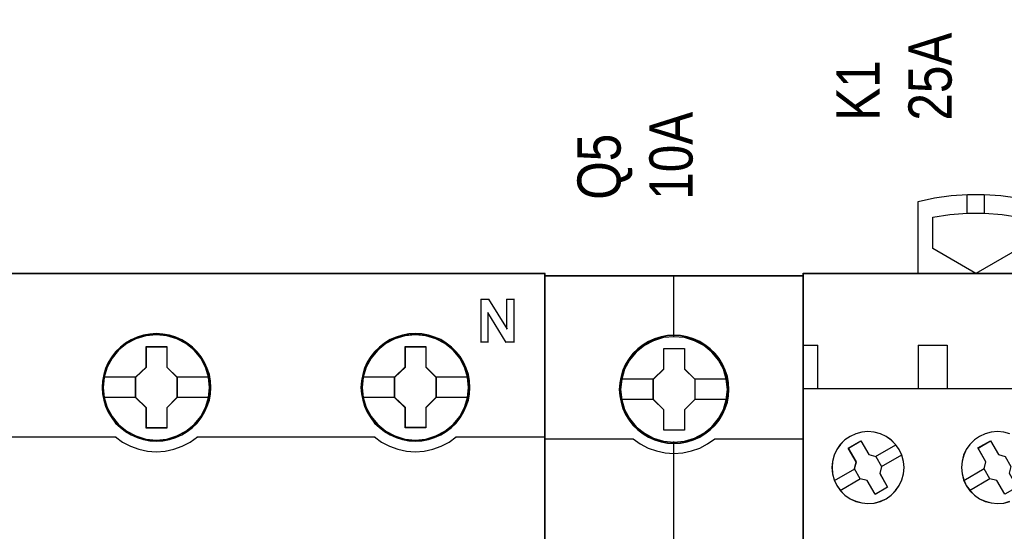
# Model space of a CAD drawing. Header units: millimetres. Extents: x -1290 to 1795, y -4192 to -1311.
# Tile 906 of 1056: x 1436.34 to 1450.02, y -2219.56 to -2212.45. Entities that reach past the tile are written whole.
import ezdxf

# ---------------------------------------------------------------- set-up
doc = ezdxf.new("R2010")
doc.units = ezdxf.units.MM
doc.layers.add('45', color=7, linetype='Continuous')
doc.layers.add('Aparatura', color=7, linetype='Continuous', lineweight=13)
doc.styles.get("Standard").update_dxf_attribs({"font": 'ARIALN.TTF', "width": 0.8})

# ---------------------------------------------------------------- blocks, each defined once
blk = doc.blocks.new('*U270')
at = {"layer": '45', "color": 7}
for points in [[(378.503165, -233.620833), (306.482346, -233.620833), (306.482346, -315.649396), (378.503165, -315.649396), (378.503165, -233.620833)], [(355.270238, -241.542588), (355.247847, -241.094659), (355.175077, -240.641199), (355.018341, -240.21539), (354.839214, -239.800641), (354.60411, -239.408012), (354.324224, -239.065152), (353.999556, -238.744413), (353.635704, -238.467913), (353.260657, -238.224594), (352.83523, -238.042104), (352.404206, -237.914914), (351.95079, -237.831965), (351.497375, -237.804315), (351.04396, -237.831965), (350.60174, -237.914914), (350.153922, -238.042104), (349.739691, -238.224594), (349.353448, -238.467913), (348.995194, -238.744413), (348.659331, -239.065152), (348.396238, -239.408012), (348.149938, -239.800641), (347.954018, -240.21539), (347.836466, -240.641199), (347.746902, -241.094659), (347.713316, -241.542588), (347.746902, -241.990517), (347.836466, -242.427386), (347.954018, -242.853195), (348.149938, -243.267945), (348.396238, -243.660574), (348.659331, -244.020023), (348.995194, -244.335233), (349.353448, -244.611732), (349.739691, -244.843992), (350.153922, -245.026481), (350.60174, -245.164731), (351.04396, -245.253211), (351.497375, -245.275331), (351.95079, -245.253211), (352.404206, -245.164731), (352.83523, -245.026481), (353.260657, -244.843992), (353.635704, -244.611732), (353.999556, -244.335233), (354.324224, -244.020023), (354.60411, -243.660574), (354.839214, -243.267945), (355.018341, -242.853195), (355.175077, -242.427386), (355.247847, -241.990517), (355.270238, -241.542588)], [(355.270238, -241.542588), (355.247847, -241.094659), (355.175077, -240.641199), (355.018341, -240.21539), (354.839214, -239.800641), (354.60411, -239.408012), (354.324224, -239.065152), (353.999556, -238.744413), (353.635704, -238.467913), (353.260657, -238.224594), (352.83523, -238.042104), (352.404206, -237.914914), (351.95079, -237.831965), (351.497375, -237.804315), (351.04396, -237.831965), (350.60174, -237.914914), (350.153922, -238.042104), (349.739691, -238.224594), (349.353448, -238.467913), (348.995194, -238.744413), (348.659331, -239.065152), (348.396238, -239.408012), (348.149938, -239.800641), (347.954018, -240.21539), (347.836466, -240.641199), (347.746902, -241.094659), (347.713316, -241.542588), (347.746902, -241.990517), (347.836466, -242.427386), (347.954018, -242.853195), (348.149938, -243.267945), (348.396238, -243.660574), (348.659331, -244.020023), (348.995194, -244.335233), (349.353448, -244.611732), (349.739691, -244.843992), (350.153922, -245.026481), (350.60174, -245.164731), (351.04396, -245.253211), (351.497375, -245.275331), (351.95079, -245.253211), (352.404206, -245.164731), (352.83523, -245.026481), (353.260657, -244.843992), (353.635704, -244.611732), (353.999556, -244.335233), (354.324224, -244.020023), (354.60411, -243.660574), (354.839214, -243.267945), (355.018341, -242.853195), (355.175077, -242.427386), (355.247847, -241.990517), (355.270238, -241.542588)], [(355.248755, -241.542572), (355.226491, -241.097226), (355.154134, -240.646383), (354.998289, -240.223029), (354.820181, -239.810672), (354.586413, -239.420308), (354.308119, -239.079426), (353.985297, -238.760536), (353.623514, -238.485632), (353.250599, -238.243716), (352.827591, -238.062279), (352.399018, -237.935822), (351.94818, -237.853351), (351.497343, -237.82586), (351.046506, -237.853351), (350.6068, -237.935822), (350.161529, -238.062279), (349.749653, -238.243716), (349.365606, -238.485632), (349.009389, -238.760536), (348.675436, -239.079426), (348.413839, -239.420308), (348.168939, -239.810672), (347.974133, -240.223029), (347.857249, -240.646383), (347.768195, -241.097226), (347.7348, -241.542572), (347.768195, -241.987917), (347.857249, -242.422267), (347.974133, -242.84562), (348.168939, -243.257977), (348.413839, -243.648342), (348.675436, -244.005718), (349.009389, -244.319109), (349.365606, -244.594014), (349.749653, -244.824934), (350.161529, -245.006371), (350.6068, -245.143823), (351.046506, -245.231793), (351.497343, -245.253785), (351.94818, -245.231793), (352.399018, -245.143823), (352.827591, -245.006371), (353.250599, -244.824934), (353.623514, -244.594014), (353.985297, -244.319109), (354.308119, -244.005718), (354.586413, -243.648342), (354.820181, -243.257977), (354.998289, -242.84562), (355.154134, -242.422267), (355.226491, -241.987917), (355.248755, -241.542572)], [(373.266491, -241.537201), (373.238503, -241.089272), (373.17133, -240.635813), (373.014594, -240.210004), (372.835467, -239.795255), (372.600363, -239.402625), (372.320477, -239.059766), (371.990211, -238.739026), (371.626359, -238.462527), (371.25691, -238.219207), (370.825885, -238.036718), (370.400459, -237.909528), (369.941445, -237.826578), (369.48803, -237.798928), (369.034615, -237.826578), (368.592395, -237.909528), (368.144577, -238.036718), (367.735944, -238.219207), (367.344103, -238.462527), (366.985849, -238.739026), (366.655584, -239.059766), (366.392491, -239.402625), (366.146191, -239.795255), (365.950271, -240.210004), (365.827121, -240.635813), (365.737558, -241.089272), (365.709569, -241.537201), (365.737558, -241.985131), (365.827121, -242.422), (365.950271, -242.847809), (366.146191, -243.262558), (366.392491, -243.655187), (366.655584, -244.014637), (366.985849, -244.329846), (367.344103, -244.606346), (367.735944, -244.838605), (368.144577, -245.021095), (368.592395, -245.159345), (369.034615, -245.247825), (369.48803, -245.269945), (369.941445, -245.247825), (370.400459, -245.159345), (370.825885, -245.021095), (371.25691, -244.838605), (371.626359, -244.606346), (371.990211, -244.329846), (372.320477, -244.014637), (372.600363, -243.655187), (372.835467, -243.262558), (373.014594, -242.847809), (373.17133, -242.422), (373.238503, -241.985131), (373.266491, -241.537201)], [(373.266491, -241.537201), (373.238503, -241.089272), (373.17133, -240.635813), (373.014594, -240.210004), (372.835467, -239.795255), (372.600363, -239.402625), (372.320477, -239.059766), (371.990211, -238.739026), (371.626359, -238.462527), (371.25691, -238.219207), (370.825885, -238.036718), (370.400459, -237.909528), (369.941445, -237.826578), (369.48803, -237.798928), (369.034615, -237.826578), (368.592395, -237.909528), (368.144577, -238.036718), (367.735944, -238.219207), (367.344103, -238.462527), (366.985849, -238.739026), (366.655584, -239.059766), (366.392491, -239.402625), (366.146191, -239.795255), (365.950271, -240.210004), (365.827121, -240.635813), (365.737558, -241.089272), (365.709569, -241.537201), (365.737558, -241.985131), (365.827121, -242.422), (365.950271, -242.847809), (366.146191, -243.262558), (366.392491, -243.655187), (366.655584, -244.014637), (366.985849, -244.329846), (367.344103, -244.606346), (367.735944, -244.838605), (368.144577, -245.021095), (368.592395, -245.159345), (369.034615, -245.247825), (369.48803, -245.269945), (369.941445, -245.247825), (370.400459, -245.159345), (370.825885, -245.021095), (371.25691, -244.838605), (371.626359, -244.606346), (371.990211, -244.329846), (372.320477, -244.014637), (372.600363, -243.655187), (372.835467, -243.262558), (373.014594, -242.847809), (373.17133, -242.422), (373.238503, -241.985131), (373.266491, -241.537201)], [(373.245008, -241.537185), (373.217178, -241.09184), (373.150387, -240.640996), (372.994542, -240.217643), (372.816434, -239.805286), (372.582666, -239.414921), (372.304372, -239.074039), (371.975984, -238.75515), (371.614201, -238.480245), (371.246852, -238.238329), (370.818278, -238.056892), (370.395271, -237.930436), (369.938867, -237.847964), (369.48803, -237.820474), (369.037193, -237.847964), (368.597487, -237.930436), (368.152216, -238.056892), (367.745906, -238.238329), (367.356293, -238.480245), (367.000076, -238.75515), (366.671689, -239.074039), (366.410092, -239.414921), (366.165192, -239.805286), (365.970386, -240.217643), (365.847936, -240.640996), (365.758882, -241.09184), (365.731053, -241.537185), (365.758882, -241.982531), (365.847936, -242.41688), (365.970386, -242.840234), (366.165192, -243.252591), (366.410092, -243.642955), (366.671689, -244.000331), (367.000076, -244.313723), (367.356293, -244.588627), (367.745906, -244.819547), (368.152216, -245.000984), (368.597487, -245.138437), (369.037193, -245.226406), (369.48803, -245.248399), (369.938867, -245.226406), (370.395271, -245.138437), (370.818278, -245.000984), (371.246852, -244.819547), (371.614201, -244.588627), (371.975984, -244.313723), (372.304372, -244.000331), (372.582666, -243.642955), (372.816434, -243.252591), (372.994542, -242.840234), (373.150387, -242.41688), (373.217178, -241.982531), (373.245008, -241.537185)], [(350.784721, -238.705649), (352.226537, -238.705649), (352.226537, -240.124198), (352.944618, -240.822391), (352.944618, -242.246482), (352.226537, -242.961298), (352.226537, -244.363224), (350.784721, -244.363224), (350.784721, -242.961298), (350.049678, -242.246482), (350.049678, -240.822391), (350.784721, -240.124198), (350.784721, -238.705649)], [(350.784721, -238.705649), (352.226537, -238.705649), (352.226537, -238.705649), (352.226537, -240.124198), (352.226537, -240.124198), (352.944618, -240.822391), (352.944618, -240.822391), (352.944618, -242.246482), (352.944618, -242.246482), (352.226537, -242.961298), (352.226537, -242.961298), (352.226537, -244.363224), (352.226537, -244.363224), (350.784721, -244.363224), (350.784721, -244.363224), (350.784721, -242.961298), (350.784721, -242.961298), (350.049678, -242.246482), (350.049678, -242.246482), (350.049678, -240.822391), (350.049678, -240.822391), (350.784721, -240.124198), (350.784721, -240.124198), (350.784721, -238.705649), (350.784721, -238.705649)], [(350.795295, -238.727194), (352.215712, -238.727194), (352.215712, -240.13494), (352.923135, -240.827814), (352.923135, -242.241058), (352.215712, -242.95043), (352.215712, -244.341678), (350.795295, -244.341678), (350.795295, -242.95043), (350.071162, -242.241058), (350.071162, -240.827814), (350.795295, -240.13494), (350.795295, -238.727194)], [(368.78259, -238.700262), (370.217863, -238.700262), (370.217863, -240.118812), (370.9355, -240.817004), (370.9355, -242.241095), (370.217863, -242.955912), (370.217863, -244.357838), (368.78259, -244.357838), (368.78259, -242.955912), (368.04235, -242.241095), (368.04235, -240.817004), (368.78259, -240.118812), (368.78259, -238.700262)], [(368.78259, -238.700262), (370.217863, -238.700262), (370.217863, -238.700262), (370.217863, -240.118812), (370.217863, -240.118812), (370.9355, -240.817004), (370.9355, -240.817004), (370.9355, -242.241095), (370.9355, -242.241095), (370.217863, -242.955912), (370.217863, -242.955912), (370.217863, -244.357838), (370.217863, -244.357838), (368.78259, -244.357838), (368.78259, -244.357838), (368.78259, -242.955912), (368.78259, -242.955912), (368.04235, -242.241095), (368.04235, -242.241095), (368.04235, -240.817004), (368.04235, -240.817004), (368.78259, -240.118812), (368.78259, -240.118812), (368.78259, -238.700262), (368.78259, -238.700262)], [(368.79308, -238.721808), (370.207038, -238.721808), (370.207038, -240.129553), (370.914017, -240.822428), (370.914017, -242.235672), (370.207038, -242.945044), (370.207038, -244.336292), (368.79308, -244.336292), (368.79308, -242.945044), (368.063834, -242.235672), (368.063834, -240.822428), (368.79308, -240.129553), (368.79308, -238.721808)]]:
    blk.add_lwpolyline(points, close=True, dxfattribs=at)
at = {"layer": '45', "color": 139}
for points in [[(378.503165, -233.620833), (306.482346, -233.620833), (306.482346, -315.649396), (378.503165, -315.649396), (378.503165, -233.620833)], [(355.198626, -241.542516), (355.125833, -240.823589), (354.918652, -240.137844), (354.571485, -239.507401), (354.106729, -238.94885), (353.552382, -238.495373), (352.908443, -238.158031), (352.214109, -237.947883), (351.491777, -237.881521), (350.769446, -237.947883), (350.069512, -238.158031), (349.436772, -238.495373), (348.871226, -238.94885), (348.40647, -239.507401), (348.064902, -240.137844), (347.857722, -240.823589), (347.784929, -241.542516), (347.857722, -242.255912), (348.064902, -242.941658), (348.40647, -243.572101), (348.871226, -244.125122), (349.436772, -244.578598), (350.069512, -244.915941), (350.769446, -245.131619), (351.491777, -245.203512), (352.214109, -245.131619), (352.908443, -244.915941), (353.552382, -244.578598), (354.106729, -244.125122), (354.571485, -243.572101), (354.918652, -242.941658), (355.125833, -242.255912), (355.198626, -241.542516)], [(355.191464, -241.53713), (355.118684, -240.818203), (354.911541, -240.137988), (354.570035, -239.502014), (354.110962, -238.948994), (353.545517, -238.495517), (352.907293, -238.158175), (352.207485, -237.942497), (351.485284, -237.876134), (350.763082, -237.942497), (350.074471, -238.158175), (349.430649, -238.495517), (348.870802, -238.948994), (348.411729, -239.502014), (348.070223, -240.137988), (347.857481, -240.818203), (347.7903, -241.53713), (347.857481, -242.250526), (348.070223, -242.941802), (348.411729, -243.566715), (348.870802, -244.125265), (349.430649, -244.578742), (350.074471, -244.916085), (350.763082, -245.126232), (351.485284, -245.198125), (352.207485, -245.126232), (352.907293, -244.916085), (353.545517, -244.578742), (354.110962, -244.125265), (354.570035, -243.566715), (354.911541, -242.941802), (355.118684, -242.250526), (355.191464, -241.53713)], [(373.189508, -241.53713), (373.11673, -240.818203), (372.909593, -240.137988), (372.568098, -239.502014), (372.109038, -238.948994), (371.543611, -238.495517), (370.899808, -238.158175), (370.20562, -237.942497), (369.483441, -237.876134), (368.761261, -237.942497), (368.072672, -238.158175), (367.428869, -238.495517), (366.86904, -238.948994), (366.40998, -239.502014), (366.062886, -240.137988), (365.850151, -240.818203), (365.782972, -241.53713), (365.850151, -242.250526), (366.062886, -242.941802), (366.40998, -243.566715), (366.86904, -244.125265), (367.428869, -244.578742), (368.072672, -244.916085), (368.761261, -245.126232), (369.483441, -245.198125), (370.20562, -245.126232), (370.899808, -244.916085), (371.543611, -244.578742), (372.109038, -244.125265), (372.568098, -243.566715), (372.909593, -242.941802), (373.11673, -242.250526), (373.189508, -241.53713)], [(373.189508, -241.542516), (373.11673, -240.823589), (372.909593, -240.137844), (372.568098, -239.507401), (372.10344, -238.94885), (371.549209, -238.495373), (370.905406, -238.158031), (370.20562, -237.947883), (369.489039, -237.881521), (368.76686, -237.947883), (368.067074, -238.158031), (367.434467, -238.495373), (366.86904, -238.94885), (366.404382, -239.507401), (366.062886, -240.137844), (365.85575, -240.823589), (365.782972, -241.542516), (365.85575, -242.255912), (366.062886, -242.941658), (366.404382, -243.572101), (366.86904, -244.125122), (367.434467, -244.578598), (368.067074, -244.915941), (368.76686, -245.131619), (369.489039, -245.203512), (370.20562, -245.131619), (370.905406, -244.915941), (371.549209, -244.578598), (372.10344, -244.125122), (372.568098, -243.572101), (372.909593, -242.941658), (373.11673, -242.255912), (373.189508, -241.542516)]]:
    blk.add_lwpolyline(points, close=True, dxfattribs=at)
at = {"layer": '45', "color": 255}
blk.add_lwpolyline([(378.481681, -233.642379), (306.50383, -233.642379), (306.50383, -315.62785), (378.481681, -315.62785), (378.481681, -233.642379)], close=True, dxfattribs=at)
at = {"layer": '45', "color": 139}
for points in [[(374.029166, -235.401955), (374.625341, -235.401955)], [(374.029166, -235.401955), (374.029166, -238.41478)], [(374.580583, -235.401955), (375.871401, -237.484718)], [(375.826643, -235.401955), (376.367318, -235.401955)], [(375.826643, -235.401955), (375.826643, -237.484718)], [(376.32256, -235.401955), (376.32256, -238.41478)], [(374.525083, -236.32663), (374.525083, -238.41478)], [(375.805159, -238.41478), (374.525083, -236.32663)], [(374.029166, -238.371688), (374.569841, -238.371688)], [(375.760401, -238.371688), (376.367318, -238.371688)], [(336.300054, -244.979076), (348.687248, -244.979076)], [(348.64249, -244.979076), (349.147285, -245.334682), (349.691342, -245.621461), (350.269051, -245.839413), (350.874805, -245.965595), (351.486168, -246.01148), (352.10314, -245.965595), (352.703285, -245.839413), (353.292213, -245.621461), (353.83627, -245.334682), (354.341065, -244.979076)], [(354.296307, -244.979076), (366.683501, -244.979076)], [(366.638743, -244.979076), (367.143559, -245.334682), (367.687638, -245.621461), (368.265372, -245.839413), (368.871152, -245.965595), (369.48254, -246.01148), (370.099538, -245.965595), (370.699708, -245.839413), (371.283051, -245.621461), (371.83274, -245.334682), (372.331947, -244.979076)], [(372.287189, -244.979076), (378.503165, -244.979076)]]:
    blk.add_lwpolyline(points, dxfattribs=at)
at = {"layer": '45', "color": 7}
for points in [[(347.784929, -240.806367), (350.094436, -240.806367)], [(352.89986, -240.806367), (355.198626, -240.806367)], [(365.782972, -240.80098), (368.085318, -240.80098)], [(370.890742, -240.80098), (373.194879, -240.80098)], [(347.784929, -242.219414), (350.094436, -242.219414)], [(352.89986, -242.219414), (355.198626, -242.219414)], [(365.782972, -242.214028), (368.085318, -242.214028)], [(370.890742, -242.214028), (373.194879, -242.214028)]]:
    blk.add_lwpolyline(points, dxfattribs=at)
blk = doc.blocks.new('*U271')
at = {"layer": '45', "color": 7}
for points in [[(396.445708, -233.780631), (378.472729, -233.780631), (378.472729, -315.511143), (396.445708, -315.511143), (396.445708, -233.780631)], [(391.262744, -241.681726), (391.240436, -241.230221), (391.167935, -240.778716), (391.011778, -240.34373), (390.827737, -239.925262), (390.593502, -239.534325), (390.314651, -239.187437), (389.98003, -238.86808), (389.611947, -238.587266), (389.243864, -238.344995), (388.808857, -238.157786), (388.373849, -238.031144), (387.916534, -237.943046), (387.464796, -237.921021), (387.00748, -237.943046), (386.561319, -238.031144), (386.109581, -238.157786), (385.696881, -238.344995), (385.30649, -238.587266), (384.943984, -238.86808), (384.603786, -239.187437), (384.341666, -239.534325), (384.096277, -239.925262), (383.895505, -240.34373), (383.778387, -240.778716), (383.689155, -241.230221), (383.655693, -241.681726), (383.689155, -242.127725), (383.778387, -242.568217), (383.895505, -243.003204), (384.096277, -243.416165), (384.341666, -243.812609), (384.603786, -244.170509), (384.943984, -244.489866), (385.30649, -244.77068), (385.696881, -245.001938), (386.109581, -245.189148), (386.561319, -245.321295), (387.00748, -245.4149), (387.464796, -245.436925), (387.916534, -245.4149), (388.373849, -245.321295), (388.808857, -245.189148), (389.243864, -245.001938), (389.611947, -244.77068), (389.98003, -244.489866), (390.314651, -244.170509), (390.593502, -243.812609), (390.827737, -243.416165), (391.011778, -243.003204), (391.167935, -242.568217), (391.240436, -242.127725), (391.262744, -241.681726)], [(391.262744, -241.681726), (391.240436, -241.230221), (391.167935, -240.778716), (391.011778, -240.34373), (390.827737, -239.925262), (390.593502, -239.534325), (390.314651, -239.187437), (389.98003, -238.86808), (389.611947, -238.587266), (389.243864, -238.344995), (388.808857, -238.157786), (388.373849, -238.031144), (387.916534, -237.943046), (387.464796, -237.921021), (387.00748, -237.943046), (386.561319, -238.031144), (386.109581, -238.157786), (385.696881, -238.344995), (385.30649, -238.587266), (384.943984, -238.86808), (384.603786, -239.187437), (384.341666, -239.534325), (384.096277, -239.925262), (383.895505, -240.34373), (383.778387, -240.778716), (383.689155, -241.230221), (383.655693, -241.681726), (383.689155, -242.127725), (383.778387, -242.568217), (383.895505, -243.003204), (384.096277, -243.416165), (384.341666, -243.812609), (384.603786, -244.170509), (384.943984, -244.489866), (385.30649, -244.77068), (385.696881, -245.001938), (386.109581, -245.189148), (386.561319, -245.321295), (387.00748, -245.4149), (387.464796, -245.436925), (387.916534, -245.4149), (388.373849, -245.321295), (388.808857, -245.189148), (389.243864, -245.001938), (389.611947, -244.77068), (389.98003, -244.489866), (390.314651, -244.170509), (390.593502, -243.812609), (390.827737, -243.416165), (391.011778, -243.003204), (391.167935, -242.568217), (391.240436, -242.127725), (391.262744, -241.681726)], [(386.744878, -238.825946), (388.195802, -238.825946), (388.195802, -240.253901), (388.91564, -240.959609), (388.91564, -242.387564), (388.195802, -243.104298), (388.195802, -244.521227), (386.744878, -244.521227), (386.744878, -243.104298), (386.008168, -242.387564), (386.008168, -240.959609), (386.744878, -240.253901), (386.744878, -238.825946)], [(386.744878, -238.825946), (388.195802, -238.825946), (388.195802, -238.825946), (388.195802, -240.253901), (388.195802, -240.253901), (388.91564, -240.959609), (388.91564, -240.959609), (388.91564, -242.387564), (388.91564, -242.387564), (388.195802, -243.104298), (388.195802, -243.104298), (388.195802, -244.521227), (388.195802, -244.521227), (386.744878, -244.521227), (386.744878, -244.521227), (386.744878, -243.104298), (386.744878, -243.104298), (386.008168, -242.387564), (386.008168, -242.387564), (386.008168, -240.959609), (386.008168, -240.959609), (386.744878, -240.253901), (386.744878, -240.253901), (386.744878, -238.825946), (386.744878, -238.825946)], [(386.753708, -238.843901), (388.186764, -238.843901), (388.186764, -240.262853), (388.897737, -240.964111), (388.897737, -242.383062), (388.186764, -243.095278), (388.186764, -244.503272), (386.753708, -244.503272), (386.753708, -243.095278), (386.026071, -242.383062), (386.026071, -240.964111), (386.753708, -240.262853), (386.753708, -238.843901)]]:
    blk.add_lwpolyline(points, close=True, dxfattribs=at)
at = {"layer": '45', "color": 139}
for points in [[(396.445708, -233.780631), (378.472729, -233.780631), (378.472729, -315.511143), (396.445708, -315.511143), (396.445708, -233.780631)], [(391.244841, -241.681712), (391.222638, -241.23258), (391.150478, -240.783448), (390.995057, -240.350748), (390.811881, -239.934479), (390.578749, -239.545596), (390.301211, -239.200532), (389.968165, -238.882853), (389.601814, -238.603515), (389.235464, -238.362517), (388.802504, -238.176292), (388.369544, -238.050316), (387.914381, -237.96268), (387.464769, -237.940772), (387.009607, -237.96268), (386.565545, -238.050316), (386.115933, -238.176292), (385.705177, -238.362517), (385.316623, -238.603515), (384.955823, -238.882853), (384.617226, -239.200532), (384.35634, -239.545596), (384.112107, -239.934479), (383.912279, -240.350748), (383.795713, -240.783448), (383.706901, -241.23258), (383.673596, -241.681712), (383.706901, -242.125366), (383.795713, -242.563544), (383.912279, -242.996244), (384.112107, -243.407035), (384.35634, -243.801395), (384.617226, -244.157414), (384.955823, -244.475093), (385.316623, -244.754431), (385.705177, -244.984474), (386.115933, -245.1707), (386.565545, -245.302153), (387.009607, -245.395265), (387.464769, -245.417174), (387.914381, -245.395265), (388.369544, -245.302153), (388.802504, -245.1707), (389.235464, -244.984474), (389.601814, -244.754431), (389.968165, -244.475093), (390.301211, -244.157414), (390.578749, -243.801395), (390.811881, -243.407035), (390.995057, -242.996244), (391.150478, -242.563544), (391.222638, -242.125366), (391.244841, -241.681712)], [(391.175019, -241.681666), (391.096928, -240.960324), (390.890544, -240.277528), (390.55029, -239.644289), (390.081743, -239.08814), (389.52395, -238.631106), (388.882487, -238.295214), (388.185245, -238.080464), (387.460114, -238.014386), (386.734982, -238.080464), (386.03774, -238.295214), (385.401856, -238.631106), (384.838484, -239.08814), (384.369938, -239.644289), (384.029684, -240.277528), (383.8233, -240.960324), (383.745209, -241.681666), (383.8233, -242.397502), (384.029684, -243.085805), (384.369938, -243.713537), (384.838484, -244.269686), (385.401856, -244.721213), (386.03774, -245.062612), (386.734982, -245.271856), (387.460114, -245.348946), (388.185245, -245.271856), (388.882487, -245.062612), (389.52395, -244.721213), (390.081743, -244.269686), (390.55029, -243.713537), (390.890544, -243.085805), (391.096928, -242.397502), (391.175019, -241.681666)], [(391.167858, -241.67622), (391.095358, -240.960373), (390.889012, -240.277565), (390.543245, -239.638809), (390.085939, -239.082651), (389.522672, -238.631116), (388.875751, -238.289712), (388.178639, -238.080465), (387.453642, -238.014386), (386.734222, -238.080465), (386.042686, -238.289712), (385.395765, -238.631116), (384.832498, -239.082651), (384.375193, -239.638809), (384.029425, -240.277565), (383.817503, -240.960373), (383.75058, -241.67622), (383.817503, -242.392067), (384.029425, -243.080381), (384.375193, -243.708124), (384.832498, -244.269789), (385.395765, -244.721323), (386.042686, -245.057221), (386.734222, -245.271975), (387.453642, -245.343559), (388.178639, -245.271975), (388.875751, -245.057221), (389.522672, -244.721323), (390.085939, -244.269789), (390.543245, -243.708124), (390.889012, -243.080381), (391.095358, -242.392067), (391.167858, -241.67622)]]:
    blk.add_lwpolyline(points, close=True, dxfattribs=at)
at = {"layer": '45', "color": 59}
blk.add_lwpolyline([(396.427805, -233.798586), (378.490632, -233.798586), (378.490632, -315.493189), (396.427805, -315.493189), (396.427805, -233.798586)], close=True, dxfattribs=at)
at = {"layer": '45', "color": 139}
for points in [[(387.435049, -233.780631), (387.435049, -238.057478)], [(378.472729, -245.102964), (384.654689, -245.102964)], [(384.615302, -245.102964), (385.118156, -245.461164), (385.665708, -245.751135), (386.241196, -245.950134), (386.850207, -246.086591), (387.453631, -246.126391), (388.06823, -246.086591), (388.677242, -245.950134), (389.25273, -245.751135), (389.789107, -245.461164), (390.303135, -245.102964)], [(387.435049, -245.298672), (387.435049, -252.523707)], [(390.263748, -245.102964), (396.445708, -245.102964)]]:
    blk.add_lwpolyline(points, dxfattribs=at)
at = {"layer": '45', "color": 7}
for points in [[(383.727306, -240.944619), (386.047555, -240.944619)], [(388.878044, -240.944619), (391.191132, -240.944619)], [(383.727306, -242.363053), (386.047555, -242.363053)], [(388.878044, -242.363053), (391.191132, -242.363053)]]:
    blk.add_lwpolyline(points, dxfattribs=at)
blk = doc.blocks.new('*U272')
at = {"layer": '45', "color": 7}
for points in [[(404.434097, -233.619037), (404.434097, -228.614709), (404.434097, -228.614709), (405.569931, -228.368882), (406.717475, -228.199145), (407.865019, -228.123055), (409.018417, -228.123055), (410.171816, -228.199145), (411.31936, -228.368882), (412.44934, -228.614709), (412.44934, -228.614709), (412.44934, -233.619037), (404.434097, -233.619037)], [(405.440254, -231.885842), (405.440254, -229.713492), (405.440254, -229.713492), (406.634887, -229.520264), (407.835375, -229.426578), (409.04172, -229.426578), (410.253921, -229.520264), (411.448553, -229.713492), (411.448553, -229.713492), (411.448553, -231.885842), (411.448553, -231.885842), (408.438548, -233.619037), (408.438548, -233.619037), (405.440254, -231.885842), (405.440254, -231.885842)], [(396.443918, -233.608264), (414.447332, -233.608264), (414.447332, -233.608264), (414.447332, -316.599208), (414.447332, -316.599208), (396.443918, -316.599208), (396.443918, -316.599208), (396.443918, -233.608264), (396.443918, -233.608264)], [(403.105576, -245.860678), (402.85367, -245.503572), (402.549041, -245.193299), (402.197545, -244.941568), (401.805041, -244.760087), (401.371529, -244.643003), (400.938018, -244.602024), (400.504506, -244.643003), (400.08857, -244.754233), (399.690208, -244.941568), (399.332854, -245.187444), (399.016507, -245.497717), (398.77046, -245.860678), (398.582996, -246.25291), (398.477547, -246.680267), (398.436539, -247.107624), (398.477547, -247.54669), (398.588854, -247.962338), (398.77046, -248.360424), (399.022365, -248.717531), (399.332854, -249.033658), (399.690208, -249.279535), (400.08857, -249.461015), (400.504506, -249.572245), (400.938018, -249.613225), (401.371529, -249.578099), (401.799183, -249.461015), (402.197545, -249.279535), (402.554899, -249.027804), (402.859529, -248.717531), (403.111434, -248.360424), (403.29304, -247.968193), (403.410205, -247.54669), (403.451213, -247.113478), (403.410205, -246.680267), (403.29304, -246.25291), (403.105576, -245.860678)], [(403.102612, -245.862014), (402.851156, -245.505547), (402.54707, -245.19583), (402.196202, -244.94455), (401.804399, -244.763395), (401.371661, -244.646521), (400.938924, -244.605615), (400.506186, -244.646521), (400.090992, -244.757551), (399.693341, -244.94455), (399.336624, -245.189987), (399.020843, -245.499704), (398.775235, -245.862014), (398.588105, -246.253543), (398.482845, -246.680135), (398.44191, -247.106726), (398.482845, -247.545005), (398.593953, -247.959909), (398.775235, -248.357282), (399.026691, -248.713749), (399.336624, -249.02931), (399.693341, -249.274746), (400.090992, -249.455901), (400.506186, -249.566932), (400.938924, -249.607838), (401.371661, -249.572776), (401.798551, -249.455901), (402.196202, -249.274746), (402.552918, -249.023466), (402.857004, -248.713749), (403.10846, -248.357282), (403.289742, -247.965753), (403.406698, -247.545005), (403.447633, -247.11257), (403.406698, -246.680135), (403.289742, -246.253543), (403.102612, -245.862014)], [(400.128921, -246.708999), (399.571599, -245.754039), (399.571599, -245.754039), (400.445715, -245.250194), (400.445715, -245.250194), (401.003037, -246.205155), (401.003037, -246.205155), (401.478228, -246.339904), (401.478228, -246.339904), (401.877153, -247.031226), (401.877153, -247.031226), (401.753956, -247.511635), (401.753956, -247.511635), (402.305411, -248.466596), (402.305411, -248.466596), (401.431295, -248.970441), (401.431295, -248.970441), (400.87984, -248.01548), (400.87984, -248.01548), (400.404649, -247.886589), (400.404649, -247.886589), (400.005724, -247.195268), (400.005724, -247.195268), (400.128921, -246.708999), (400.128921, -246.708999)], [(400.131042, -246.70907), (399.57518, -245.756414), (400.447006, -245.253785), (401.002868, -246.206442), (401.476814, -246.340866), (401.874694, -247.030519), (401.751819, -247.509769), (402.301831, -248.462426), (401.430004, -248.965054), (400.879993, -248.012398), (400.406048, -247.883818), (400.008167, -247.194165), (400.131042, -246.70907)], [(408.584048, -245.750631), (409.449606, -245.253785), (409.999352, -246.206559), (410.478918, -246.341), (410.876607, -247.030738), (410.753791, -247.510048), (411.303538, -248.462822), (410.43798, -248.959668), (409.888233, -248.012739), (409.402819, -247.884143), (409.00513, -247.18856), (409.133794, -246.70925), (408.584048, -245.750631)]]:
    blk.add_lwpolyline(points, close=True, dxfattribs=at)
for points in [[(407.837487, -229.437351), (407.837487, -228.123055)], [(409.035208, -229.437351), (409.035208, -228.123055)], [(396.443918, -238.608692), (397.448285, -238.608692)], [(397.437543, -238.608692), (397.437543, -241.621517)], [(404.434097, -238.608692), (406.451782, -238.608692)], [(404.434097, -238.608692), (404.434097, -241.621517)], [(406.43925, -238.608692), (406.43925, -241.621517)], [(396.443918, -241.610744), (414.447332, -241.610744)], [(410.803007, -244.760087), (410.375312, -244.643003), (409.941759, -244.602024), (409.508205, -244.643003), (409.086369, -244.754233), (408.693827, -244.941568), (408.330579, -245.187444), (408.020061, -245.497717), (407.768131, -245.860678), (407.586507, -246.25291), (407.47519, -246.674413), (407.440037, -247.107624), (407.47519, -247.54669), (407.586507, -247.962338), (407.768131, -248.360424), (408.02592, -248.717531), (408.336438, -249.033658), (408.693827, -249.279535), (409.086369, -249.461015), (409.508205, -249.572245), (409.9359, -249.613225), (410.375312, -249.578099), (410.797148, -249.461015)], [(410.800578, -244.763395), (410.373648, -244.646521), (409.940869, -244.605615), (409.50809, -244.646521), (409.087008, -244.757551), (408.695167, -244.94455), (408.332569, -245.189987), (408.022605, -245.499704), (407.771126, -245.862014), (407.589826, -246.253543), (407.478707, -246.674291), (407.443617, -247.106726), (407.478707, -247.545005), (407.589826, -247.959909), (407.771126, -248.357282), (408.028454, -248.713749), (408.338417, -249.02931), (408.695167, -249.274746), (409.087008, -249.455901), (409.50809, -249.566932), (409.93502, -249.607838), (410.373648, -249.572776), (410.79473, -249.455901)], [(401.471124, -246.347236), (402.885473, -245.53029)], [(410.439932, -248.965054), (409.888014, -248.015831), (409.888014, -248.015831), (409.400682, -247.886924), (409.400682, -247.886924), (409.001423, -247.189656), (409.001423, -247.189656), (409.130595, -246.709185), (409.130595, -246.709185), (408.578677, -245.748243), (408.578677, -245.748243), (408.578677, -245.748243), (409.447654, -245.250194), (409.447654, -245.250194), (409.999572, -246.205276), (409.999572, -246.205276), (410.481032, -246.340043)], [(401.868574, -247.036703), (403.282924, -246.219756)], [(398.601248, -248.006265), (400.013807, -247.189319)], [(407.597584, -248.006265), (409.011934, -247.183932)], [(398.998698, -248.695731), (400.413048, -247.878785)], [(408.000405, -248.695731), (409.409384, -247.878785)]]:
    blk.add_lwpolyline(points, dxfattribs=at)
at = {"layer": '45', "color": 59}
blk.add_lwpolyline([(396.447498, -233.613651), (414.443751, -233.613651), (414.443751, -316.593821), (396.447498, -316.593821), (396.447498, -233.613651)], close=True, dxfattribs=at)

msp = doc.modelspace()

# ---------------------------------------------------------------- block references
at = {"layer": 'Aparatura', "color": 7, "lineweight": 13}
ref = msp.add_blockref('*U272', (1367.937, -2169.25), dxfattribs=dict(at, xscale=0.2, yscale=0.2, zscale=0.2))
ref.add_attrib('Oznaczenie', 'K1', (1448.287, -2213.85), dxfattribs={"layer": '0', "height": 0.6, "rotation": 90, "flags": 2})
ref.add_attrib('Pr¹d znamionowy', '25A', (1449.287, -2213.85), dxfattribs={"layer": '0', "height": 0.6, "rotation": 90, "flags": 2})
at = {"layer": 'Aparatura', "color": 7, "lineweight": 13, "xscale": 0.2, "yscale": 0.2, "zscale": 0.2}
msp.add_blockref('*U270', (1367.937, -2169.25), dxfattribs=at)
at = {"layer": 'Aparatura', "color": 7, "lineweight": 13}
ref = msp.add_blockref('*U271', (1367.937, -2169.25), dxfattribs=dict(at, xscale=0.2, yscale=0.2, zscale=0.2))
ref.add_attrib('Oznaczenie', 'Q5', (1444.687, -2214.95), dxfattribs={"layer": '0', "height": 0.6, "rotation": 90, "flags": 2})
ref.add_attrib('Pr¹d znamionowy', '10A', (1445.687, -2214.95), dxfattribs={"layer": '0', "height": 0.6, "rotation": 90, "flags": 2})

doc.saveas('drawing.dxf')
